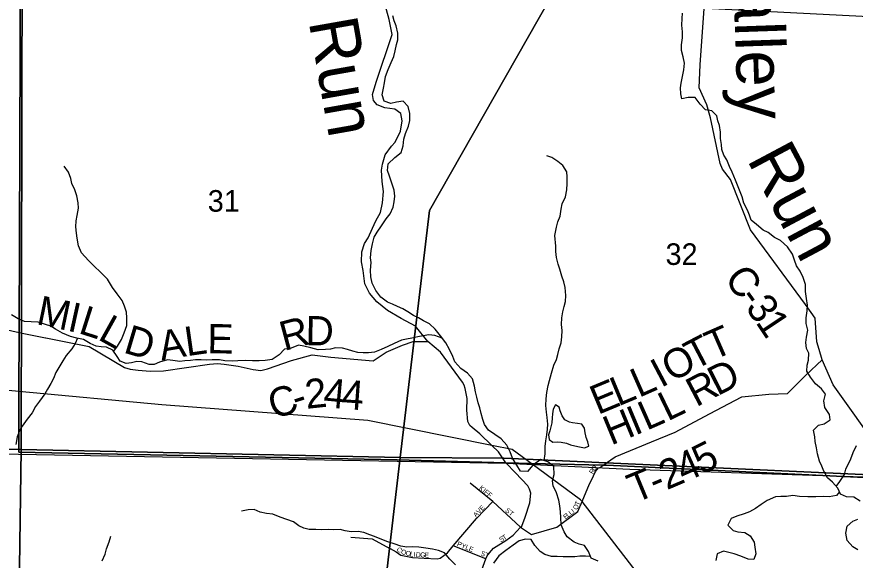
# Model space of a CAD drawing. Extents: x 1624196 to 2029251, y 146837 to 440034.
# Drawn here: x 1851645 to 1860244, y 280955 to 286524 of the extents above; entities that cross this region are included whole.
import ezdxf

# ---------------------------------------------------------------- set-up
doc = ezdxf.new("R2010")
doc.units = 0
for name, color, linetype in [('GM_P_State_Alignment', 7, 'Continuous'), ('GM_X_City_Street', 7, 'Continuous'), ('GM_X_City_Street_Text', 7, 'Continuous'), ('GM_X_Corporation', 7, 'Continuous'), ('GM_X_County_Road', 7, 'Continuous'), ('GM_X_County_Road_Text', 7, 'Continuous'), ('GM_X_Minor_Lake', 7, 'Continuous'), ('GM_X_Minor_River', 7, 'Continuous'), ('GM_X_Minor_River_Text', 7, 'Continuous'), ('GM_X_Section', 7, 'Continuous'), ('GM_X_Section_Text', 7, 'Continuous'), ('GM_X_Township', 7, 'Continuous'), ('GM_X_Township_Road', 7, 'Continuous'), ('GM_X_Township_Road_Text', 7, 'Continuous')]:
    doc.layers.add(name, color=color, linetype=linetype)

msp = doc.modelspace()

# ---------------------------------------------------------------- linework, layer by layer
at = {"layer": 'GM_P_State_Alignment'}
for points in [[(1856929.1, 281940.1), (1856919.6, 281947.1), (1856879.5, 281976.5), (1856726.6, 282088.5), (1856517.9, 282130.6), (1855245.2, 282387.2), (1853133.7, 282545.7), (1851666.7, 282683.6), (1850592.2, 282784.7), (1850333.4, 282835.8), (1847618.1, 283372.5), (1846720.7, 283381.7), (1845106.9, 283398.1), (1843317.9, 283559.1)], [(1861511.5, 276861.7), (1860431.7, 277996.1), (1859184.2, 279387.8), (1858872.6, 279744.1), (1858597.3, 280059.1), (1857442.1, 281556), (1857427.3, 281575.2), (1856929.1, 281940.1)]]:
    msp.add_lwpolyline(points, dxfattribs=at)
at = {"layer": 'GM_X_City_Street'}
for points in [[(1856386.9, 280779.4), (1856456.2, 280967.3), (1856470.9, 281007.1), (1856533.7, 281078.8), (1856659.5, 281155.6), (1856735.4, 281210.1), (1856812, 281292.7), (1856823.1, 281304.7), (1856858.7, 281397.1), (1856908.1, 281543.7), (1856915.7, 281641.9), (1856902, 281684.3), (1856885.3, 281715.9), (1856760.5, 281849.6), (1856659.2, 281953.7)], [(1857538.4, 281775.9), (1857538.7, 281776.4), (1857581.1, 281863.1), (1857609.5, 281903.2)], [(1856812, 281292.7), (1856525.7, 281557.2), (1856293.1, 281744.3)], [(1856812, 281292.7), (1856925.1, 281218.1), (1857184.4, 281293.6), (1857398.5, 281453.8), (1857442.1, 281556), (1857519.6, 281737.4), (1857538.4, 281775.9)], [(1855822.8, 280975.3), (1855956.5, 280967.4), (1855986.6, 280977.2), (1856061.3, 281030.5), (1856121.1, 281101), (1856359.6, 281382.5), (1856525.7, 281557.2)], [(1855070.9, 281191.4), (1855289.2, 281173.1), (1855472.3, 281075.3)], [(1856456.2, 280967.3), (1856121.1, 281101)], [(1855472.3, 281075.3), (1855473.1, 281074.8), (1855534.3, 281042.1), (1855584.1, 281005.5), (1855704.1, 280982.1), (1855822.2, 280975.3), (1855822.8, 280975.3)]]:
    msp.add_lwpolyline(points, dxfattribs=at)
at = {"layer": 'GM_X_Corporation'}
msp.add_lwpolyline([(1849431.8, 282076), (1851661.4, 282041.3), (1854984.6, 281981.5), (1856662.1, 281949.4), (1857933.2, 281887.5), (1862096.6, 281749.8)], dxfattribs=at)
at = {"layer": 'GM_X_County_Road'}
for points in [[(1859872.8, 283115.2), (1859850.6, 283191.6), (1859831.5, 283436), (1859732.7, 283575.9), (1859170.4, 284340.9), (1858963.7, 284857), (1858883.1, 284960.9), (1858856.7, 285020.9), (1858760.5, 285487.5), (1858721.8, 285621.6), (1858642.9, 285797.6), (1858653.8, 286030.2), (1858727, 287091), (1858733.6, 287403.7), (1858706.7, 287579.9)], [(1856659.2, 281953.7), (1856585.2, 282065.2), (1856517.9, 282130.6), (1856394.1, 282250.7), (1856313.7, 282314.5), (1856292.3, 282336.3), (1856269.4, 282376.4), (1856258.8, 282492.6), (1856264.3, 282611), (1856242.9, 282713.9), (1856232, 282747.8), (1856217.4, 282779.1), (1855989.7, 283086.7), (1855861.2, 283195), (1855734.1, 283354.1), (1855585.5, 283431.5), (1855446.9, 283513), (1855338.4, 283602.7), (1855261.9, 283690.5), (1855213.3, 283788.5), (1855196.7, 283922.7), (1855180.5, 284011.4), (1855184.2, 284113.8), (1855211.4, 284199.4), (1855247.2, 284257.7), (1855292.8, 284356.2), (1855326.5, 284432.5), (1855374.2, 284519), (1855395.8, 284617.2), (1855407.2, 284733.6), (1855392.8, 284835.7), (1855386.2, 284952), (1855394, 285012.1), (1855423.6, 285108.5), (1855489.2, 285197), (1855525.1, 285239.3), (1855580.6, 285351.8), (1855596.2, 285456.1), (1855581.8, 285532.2), (1855523.5, 285578), (1855419.3, 285589.6), (1855341.1, 285621.3), (1855302.8, 285665.2), (1855294.5, 285727.3), (1855330, 285853.7), (1855494, 286341.6), (1855465.2, 286495.9), (1855410.2, 286698)], [(1850229.4, 282063.6), (1850225.5, 282246.9), (1850216.8, 282405.2), (1850236, 282565.6), (1850293.2, 282760.4), (1850333.4, 282835.8), (1850374.6, 282913.1), (1850480.1, 283064), (1850611.7, 283184.9), (1850753.4, 283293.8), (1850871.4, 283340.5), (1851013.4, 283383.3), (1851113.2, 283414.1), (1851668.9, 283289.1), (1851698.8, 283282.4), (1851940.7, 283233.5)], [(1851940.7, 283233.5), (1851941.8, 283233.3), (1852386.4, 283143.4), (1852747.9, 282930.7), (1852807.1, 282912.5), (1852890.2, 282901.3), (1853011.9, 282890.5), (1853148.6, 282894.5), (1853620.9, 282965), (1853704.9, 282970), (1853770.7, 282962.7), (1853915.5, 282942.3), (1854069.8, 282909), (1854147.4, 282900.5), (1854216, 282917.7), (1854461.9, 283003.1), (1854674, 283058.3), (1854864.3, 283037.1), (1855299.1, 282999.1), (1855432.9, 283086), (1855600.8, 283159), (1855708.8, 283197.6), (1855861.2, 283195)], [(1860481.9, 281795.1), (1860433.4, 281893.5), (1860405, 281979.5), (1860406.6, 282065.7), (1860410, 282200.1), (1860390.9, 282227), (1860315.2, 282333.9), (1860206.4, 282487.7), (1860016.9, 282753.4), (1859903.5, 283009.4), (1859872.8, 283115.2)]]:
    msp.add_lwpolyline(points, dxfattribs=at)
at = {"layer": 'GM_X_Minor_Lake'}
for points in [[(1857480, 282228.6), (1857474.7, 282261), (1857468.6, 282307.1), (1857440.6, 282349.1), (1857394.6, 282357), (1857344.6, 282362.8), (1857312.6, 282368.8), (1857266.6, 282392.7), (1857238.5, 282434.7), (1857218.4, 282484.7), (1857208.3, 282524.8), (1857168.2, 282546.7), (1857144.4, 282502.6), (1857138.5, 282456.5), (1857134.6, 282412.4), (1857130.7, 282362.3), (1857117.1, 282308.7)], [(1857117.1, 282308.7), (1857110.9, 282282.2), (1857099, 282240.1), (1857103.1, 282192), (1857141.1, 282164.1), (1857189.1, 282168.2), (1857229.1, 282164.3), (1857281.1, 282154.4), (1857323.1, 282138.5), (1857369.1, 282126.6), (1857415.1, 282116.6), (1857467.1, 282104.8), (1857511, 282122.9), (1857500.9, 282166.9), (1857482.9, 282211), (1857480, 282228.6)]]:
    msp.add_lwpolyline(points, dxfattribs=at)
at = {"layer": 'GM_X_Minor_River'}
for points in [[(1856320.1, 282813.1), (1856267.9, 282873.1), (1856199.9, 282921), (1856137.7, 282989), (1856115.6, 283041), (1856083.5, 283113), (1856043.4, 283183), (1855991.2, 283253), (1855937.1, 283321), (1855877, 283379), (1855816.9, 283408.9), (1855764.9, 283438.8), (1855714.9, 283462.7), (1855656.8, 283500.6), (1855602.8, 283530.5), (1855548.7, 283556.5), (1855496.7, 283578.4), (1855446.7, 283600.3), (1855378.6, 283650.2), (1855328.5, 283720.2), (1855290.3, 283794.2), (1855274.2, 283858.3), (1855274, 283928.4), (1855277.8, 284004.5), (1855273.7, 284054.6), (1855279.6, 284128.7), (1855291.4, 284198.8), (1855311.2, 284265), (1855339.1, 284317.1), (1855384.9, 284381.3), (1855432.7, 284453.5), (1855474.6, 284503.7), (1855504.4, 284571.9), (1855516.3, 284626), (1855520.2, 284686.1), (1855516, 284748.2), (1855493.9, 284810.2), (1855465.7, 284890.3), (1855445.6, 284948.3), (1855453.4, 285016.4), (1855523.3, 285080.7), (1855587.1, 285132.9), (1855609, 285201.1), (1855614.8, 285271.2), (1855632.7, 285327.3), (1855662.5, 285401.5), (1855674.3, 285461.6), (1855674.2, 285533.7), (1855658, 285605.8), (1855605.9, 285657.7), (1855538, 285647.6), (1855482, 285635.4), (1855412, 285659.3), (1855391.9, 285723.3), (1855405.7, 285793.5), (1855417.6, 285847.6), (1855427.4, 285913.7), (1855453.2, 285983.9), (1855485.1, 286056), (1855512.9, 286116.2), (1855526.8, 286174.3), (1855540.6, 286238.5), (1855552.5, 286288.6), (1855552.4, 286354.7), (1855536.2, 286430.7), (1855516.1, 286482.8), (1855500, 286532.8)], [(1858463.2, 286235.3), (1858473, 286309.4), (1858472.9, 286369.5), (1858466.7, 286437.6), (1858468.6, 286505.7), (1858470.4, 286559.8)], [(1860295, 281560.5), (1860230.9, 281600.4), (1860154.9, 281604.3), (1860090.9, 281630.1), (1860064.8, 281692.2), (1860010.7, 281754.2), (1859960.6, 281800.1), (1859920.4, 281868.1), (1859900.3, 281918.1), (1859878.2, 281968.2), (1859858.1, 282046.2), (1859845.9, 282106.3), (1859831.8, 282170.4), (1859829.7, 282220.4), (1859815.5, 282288.5), (1859865.4, 282338.7), (1859925.3, 282350.8), (1859985.2, 282393), (1859979.1, 282447.1), (1859930.9, 282519.1), (1859922.8, 282589.2), (1859938.6, 282655.3), (1859896.5, 282711.3), (1859834.4, 282763.2), (1859784.3, 282829.2), (1859748.2, 282893.2), (1859752, 282955.3), (1859763.9, 283005.5), (1859767.8, 283075.6), (1859743.6, 283125.6), (1859735.5, 283185.7), (1859743.4, 283239.8), (1859757.2, 283311.9), (1859741.1, 283380), (1859740.9, 283438), (1859750.8, 283512.2), (1859752.6, 283568.3), (1859744.5, 283636.4), (1859732.3, 283708.4), (1859732.2, 283780.5), (1859708, 283850.6), (1859679.9, 283918.6), (1859639.8, 283972.6), (1859621.6, 284028.7), (1859601.5, 284092.7), (1859547.4, 284166.7), (1859477.3, 284230.6), (1859415.2, 284262.5), (1859349.1, 284314.5), (1859299.1, 284336.4), (1859231, 284394.3), (1859176.9, 284440.2), (1859158.8, 284490.3), (1859138.7, 284542.3), (1859102.6, 284612.3), (1859082.4, 284678.4), (1859064.3, 284728.4), (1859044.2, 284782.5), (1859016.1, 284850.5), (1858979.9, 284932.5), (1858953.8, 284990.5), (1858925.6, 285056.6), (1858897.5, 285106.6), (1858875.4, 285162.6), (1858873.3, 285214.7), (1858863.2, 285276.8), (1858861, 285342.8), (1858852.9, 285408.9), (1858834.8, 285459), (1858822.7, 285509), (1858772.6, 285561), (1858708.6, 285568.8), (1858654.5, 285628.8), (1858602.3, 285696.8), (1858530.4, 285696.6), (1858466.4, 285684.5), (1858454.3, 285734.5), (1858452.2, 285794.6), (1858458.1, 285844.7), (1858471.9, 285910.8), (1858485.8, 285978.9), (1858493.6, 286049.1), (1858477.5, 286113.1), (1858463.3, 286177.2), (1858463.2, 286235.3)], [(1857052.4, 281976), (1857063.5, 282045.7), (1857065.3, 282121.8), (1857071.1, 282177.9), (1857081, 282240), (1857086.9, 282296.1), (1857092.7, 282350.2), (1857084.6, 282418.3), (1857076.5, 282472.4), (1857070.3, 282540.5), (1857074.2, 282608.6), (1857080, 282674.7), (1857093.8, 282744.8), (1857109.7, 282795), (1857127.5, 282873.1), (1857151.3, 282953.3), (1857179.2, 283013.4), (1857193.1, 283063.5), (1857208.9, 283119.7), (1857228.8, 283181.8), (1857234.6, 283243.9), (1857236.5, 283308), (1857232.3, 283372.1), (1857234.2, 283438.2), (1857244, 283500.3), (1857259.9, 283556.5), (1857271.8, 283606.5), (1857275.6, 283666.6), (1857267.4, 283748.8), (1857255.3, 283808.8), (1857235.2, 283864.8), (1857215, 283938.9), (1857196.9, 283989), (1857178.8, 284057), (1857172.7, 284117.1), (1857172.5, 284173.2), (1857164.3, 284281.3), (1857180.1, 284367.5), (1857194, 284421.6), (1857215.8, 284481.7), (1857227.6, 284553.9), (1857237.5, 284606), (1857273.3, 284680.2), (1857285.1, 284752.3), (1857289, 284814.4), (1857290.8, 284884.5), (1857284.7, 284934.6), (1857244.6, 285000.6), (1857194.5, 285042.5), (1857130.5, 285080.4), (1857080.5, 285098.3)], [(1852640.1, 283095.6), (1852679.1, 283147.1), (1852718.9, 283215.3), (1852744.8, 283283.5), (1852774.6, 283361.7), (1852774.4, 283437.8), (1852768.3, 283495.9), (1852748.1, 283557.9), (1852726, 283616), (1852675.9, 283685.9), (1852625.7, 283749.9), (1852575.6, 283833.9), (1852503.4, 283907.9), (1852439.3, 283967.8), (1852379.2, 284025.8), (1852307.1, 284105.7), (1852276.9, 284175.7), (1852264.8, 284253.8), (1852258.7, 284305.9), (1852250.5, 284370), (1852252.4, 284434.1), (1852264.2, 284486.2), (1852278.1, 284562.3), (1852273.9, 284618.4), (1852261.8, 284688.5), (1852241.7, 284750.5), (1852209.5, 284816.5), (1852197.4, 284866.6), (1852175.3, 284930.6), (1852129.2, 284992.6)], [(1856008.4, 283229.9), (1855933.2, 283258.9), (1855869.2, 283264.8), (1855813.3, 283254.6), (1855759.3, 283244.5), (1855695.4, 283230.3), (1855641.5, 283220.2), (1855589.5, 283210), (1855515.6, 283175.8), (1855449.7, 283143.6), (1855381.8, 283115.4), (1855311.9, 283087.2), (1855252, 283079), (1855196, 283078.9), (1855142, 283084.8), (1855090, 283098.7), (1855036, 283112.6), (1854984, 283126.5), (1854914, 283130.3), (1854862.1, 283118.2), (1854810.1, 283114.1), (1854736.2, 283109.9), (1854660.2, 283129.8), (1854590.1, 283149.6), (1854534.2, 283157.5), (1854458.3, 283127.3), (1854390.3, 283117.1), (1854334.5, 283058.9), (1854264.6, 283012.6), (1854190.7, 283002.5), (1854130.7, 282998.3), (1854062.8, 282998.1), (1853994.8, 283002), (1853912.8, 282999.8), (1853854.9, 282993.7), (1853778.9, 282999.5), (1853724.9, 283007.4), (1853646.9, 283009.2), (1853593, 283005.1), (1853537, 283008.9), (1853479, 283006.8), (1853425.1, 283000.7), (1853369.1, 282996.5), (1853317.1, 282990.4), (1853245.1, 283002.2), (1853189.2, 283008.1), (1853107.3, 282983.9), (1853053.3, 282961.7), (1853001.4, 282961.6), (1852927.3, 282989.5), (1852875.4, 282991.4), (1852821.4, 282977.2), (1852767.5, 282969.1), (1852703.4, 282993), (1852675.3, 283043), (1852631.2, 283109), (1852563.2, 283136.9), (1852511.2, 283140.7), (1852459.2, 283148.6), (1852397.2, 283176.5), (1852329.1, 283216.4), (1852259.1, 283230.3), (1852195.1, 283248.2), (1852113.1, 283280), (1852043, 283323.9), (1851993, 283351.8), (1851939, 283369.7), (1851862.9, 283395.6), (1851791, 283399.4), (1851725, 283401.3), (1851659, 283429.2), (1851588.9, 283469.1)], [(1852266.8, 283228.8), (1852243.3, 283174.2), (1852209.4, 283120), (1852151.6, 283053.8), (1852117.7, 282999.6), (1852085.9, 282945.5), (1852046, 282879.3), (1852020.2, 282817.1), (1851992.3, 282765), (1851960.5, 282708.8), (1851932.6, 282658.7), (1851878.8, 282584.4), (1851836.9, 282530.2), (1851803.1, 282466.1), (1851751.3, 282399.8), (1851699.4, 282329.6), (1851673.6, 282279.5), (1851647.7, 282219.3), (1851635.9, 282139.2)], [(1857607.7, 280945.3), (1857533.7, 280975.2), (1857507.5, 281045.3), (1857465.4, 281105.2), (1857413.4, 281119.1), (1857359.4, 281139.1), (1857289.3, 281193), (1857257.2, 281247), (1857229, 281319), (1857222.9, 281391.1), (1857220.7, 281449.2), (1857212.6, 281513.3), (1857204.5, 281569.3), (1857178.3, 281645.4), (1857144.2, 281715.4), (1857138, 281769.5), (1857155.9, 281833.6), (1857153.7, 281913.7), (1857089.6, 281963.7), (1857017.6, 281987.5), (1856937.8, 281929.3), (1856881.9, 281865), (1856812, 281868.9), (1856773.9, 281928.9), (1856727.7, 281998.9), (1856703.6, 282064.9), (1856669.4, 282132.9), (1856613.3, 282198.9), (1856547.2, 282244.8), (1856483.2, 282286.7), (1856443.1, 282346.7), (1856425, 282396.8), (1856406.8, 282456.8), (1856392.7, 282514.9), (1856376.6, 282566.9), (1856362.5, 282625), (1856348.3, 282681), (1856338.2, 282739.1), (1856320.1, 282813.1)], [(1860048.4, 281710.9), (1860086.6, 281760.3), (1860132.4, 281834.5), (1860146.3, 281886.7), (1860200, 281995), (1860221.9, 282059.1), (1860257.7, 282129.3)], [(1860080.6, 281654.6), (1860052.9, 281618), (1859977, 281605.9), (1859923, 281607.7), (1859841.1, 281605.5), (1859759.1, 281605.3), (1859671.2, 281609.1), (1859603.2, 281617), (1859537.2, 281608.8), (1859479.3, 281606.7), (1859427.3, 281604.6), (1859341.4, 281568.3), (1859279.5, 281524.1), (1859221.7, 281483.9), (1859157.8, 281451.7), (1859105.8, 281431.6), (1859029.9, 281405.3), (1858970, 281383.2), (1858938.2, 281313), (1858990.3, 281259), (1859040.3, 281245.1), (1859110.3, 281237.3), (1859166.3, 281205.4), (1859206.5, 281139.4), (1859214.6, 281087.3), (1859224.7, 281021.2), (1859202.9, 280961.1), (1859146.9, 280967), (1859068.9, 280996.8), (1859002.8, 281020.7), (1858946.8, 281032.6), (1858892.8, 281046.5), (1858826.9, 281020.3), (1858813.1, 280950.2)], [(1856144.5, 280905.9), (1856084.4, 280963.8), (1856030.3, 281029.8), (1855970.3, 281053.7), (1855908.3, 281067.6), (1855838.3, 281077.4), (1855768.3, 281089.3), (1855698.3, 281093.1), (1855644.3, 281089), (1855582.3, 281098.9), (1855516.3, 281122.7), (1855450.3, 281144.6), (1855388.3, 281168.5), (1855314.2, 281198.4), (1855264.2, 281214.3), (1855204.2, 281240.2), (1855144.2, 281248), (1855074.3, 281245.9), (1855012.3, 281255.8), (1854962.3, 281269.7), (1854890.3, 281265.5), (1854838.3, 281269.4), (1854770.4, 281267.2), (1854710.4, 281269.1), (1854644.4, 281270.9), (1854588.4, 281282.8), (1854538.4, 281308.7), (1854482.3, 281346.7), (1854414.3, 281372.5), (1854344.3, 281396.4), (1854270.2, 281426.3), (1854204.3, 281432.1), (1854140.3, 281446), (1854078.2, 281475.9), (1854016.3, 281469.8), (1853948.3, 281457.6)], [(1860270.1, 281059.7), (1860218.1, 281091.6), (1860160, 281157.6), (1860147.8, 281231.7), (1860161.6, 281303.8), (1860219.5, 281356), (1860271.4, 281376.2)], [(1852520.2, 280949.5), (1852550, 281015.6), (1852565.9, 281071.8), (1852593.7, 281141.9), (1852609.6, 281200.1)], [(1857526.8, 280993.6), (1857475.6, 280997.1), (1857419.7, 280995), (1857367.7, 280990.8), (1857311.7, 280988.7), (1857247.8, 280988.6), (1857187.8, 280994.4), (1857129.8, 280992.3), (1857061.8, 281012.2), (1857011.8, 281044.1), (1856957.6, 281106.1), (1856919.5, 281168.1), (1856863.5, 281172), (1856797.6, 281151.8), (1856733.8, 281107.5), (1856661.9, 281055.3), (1856590.1, 280999), (1856534.3, 280924.8)]]:
    msp.add_lwpolyline(points, dxfattribs=at)
at = {"layer": 'GM_X_Section'}
for points in [[(1851701.5, 287172.2), (1851691, 282089.9), (1846841.1, 282183.3), (1846426.1, 287369.6)], [(1857103.6, 286694.1), (1855877.1, 284539.9), (1855574.9, 282007.2), (1851691, 282089.9), (1851701.5, 287172.2)], [(1857103.6, 286694.1), (1862319.7, 286429), (1862193.5, 281747.1), (1856638.9, 282002.1), (1855574.9, 282007.2), (1855877.1, 284539.9)], [(1846841.1, 282183.3), (1851691, 282089.9), (1851615.4, 276787.9), (1846488.4, 277052.7)], [(1851691, 282089.9), (1855574.9, 282007.2), (1854942.8, 276613.9), (1851615.4, 276787.9)], [(1855574.9, 282007.2), (1856638.9, 282002.1), (1862193.5, 281747.1), (1861882.7, 276297.8), (1854942.8, 276613.9)]]:
    msp.add_lwpolyline(points, close=True, dxfattribs=at)
at = {"layer": 'GM_X_Township'}
for points in [[(1870622.5, 281312.7), (1866253.5, 281574.5), (1865748.3, 281595.7), (1865271, 281604.8), (1863363.2, 281640.8), (1863077.8, 281653.7), (1862899, 281661.8), (1862618.4, 281674.4), (1862405.5, 281684.1), (1862209.2, 281692.9), (1862158, 281695.2), (1861836.7, 281721.8), (1861583.6, 281742.7), (1861130, 281764.3), (1860481.9, 281795.1), (1857692.6, 281927.6), (1857659.7, 281928.5), (1856919.6, 281947.1), (1856659.2, 281953.7), (1855546, 281981.8), (1851664.4, 282062.3), (1851666.7, 282683.6), (1851668.9, 283289.1), (1851682.9, 287150.5)], [(1851682.9, 287150.5), (1851668.9, 283289.1), (1851666.7, 282683.6), (1851664.4, 282062.3), (1855546, 281981.8), (1856659.2, 281953.7), (1856919.6, 281947.1), (1857659.7, 281928.5), (1857692.6, 281927.6), (1860481.9, 281795.1), (1861130, 281764.3), (1861583.6, 281742.7), (1861836.7, 281721.8), (1862158, 281695.2), (1862209.2, 281692.9), (1862405.5, 281684.1), (1862618.4, 281674.4), (1862899, 281661.8), (1863077.8, 281653.7), (1863363.2, 281640.8), (1865271, 281604.8), (1865748.3, 281595.7), (1866253.5, 281574.5), (1870622.5, 281312.7)]]:
    msp.add_lwpolyline(points, dxfattribs=at)
at = {"layer": 'GM_X_Township_Road'}
msp.add_lwpolyline([(1857622.5, 281902.6), (1857659.7, 281928.5), (1857781.2, 282012.9), (1858153, 282167.1), (1858396.8, 282268.5), (1858748.5, 282454.6), (1859082.1, 282630.6), (1859358.4, 282656), (1859550.6, 282665), (1859738, 282852.3), (1859903.5, 283009.4)], dxfattribs=at)

# ---------------------------------------------------------------- texts
at = {"layer": 'GM_X_City_Street_Text'}
for s, rotation, p in [('R', 61.40892, (1857554.6, 281833)), ('D', 54.37593, (1857572.6, 281866.4)), ('KIFF', 320.44021, (1856381.2, 281686.8)), ('T', 68.85719, (1857412, 281510)), ('AVE', 46.3964, (1856355.2, 281391.3)), ('ST', 320.19622, (1856649.6, 281458)), ('L', 37.15955, (1857327.7, 281412.9)), ('I', 37.14088, (1857355.7, 281434.1)), ('O', 61.80588, (1857388.4, 281465.2)), ('E', 37.17044, (1857271.6, 281370.4)), ('L', 37.15955, (1857299.6, 281391.6)), ('S', 29.47382, (1856608.5, 281138)), ('T', 33.74527, (1856642.6, 281157.4)), ('PYLE', 337.89074, (1856154.3, 281103.1)), ('C', 321.91097, (1855533.8, 281056)), ('O', 339.97995, (1855580, 281023.2)), ('O', 347.50727, (1855628.2, 281006.2)), ('L', 350.20476, (1855673.7, 280996.2)), ('I', 355.87333, (1855713.8, 280989.5)), ('D', 357.15563, (1855736.9, 280987.9)), ('G', 357.27372, (1855781, 280985.7)), ('E', 357.26719, (1855824.9, 280983.6)), ('ST', 338.20236, (1856396.3, 281006.3))]:
    msp.add_text(s, height=50, rotation=rotation, dxfattribs=at).set_placement(p)
at = {"layer": 'GM_X_County_Road_Text'}
for s, rotation, p in [('C', 306.06038, (1858893.1, 283841.1)), ('-', 305.94875, (1859038, 283642.1)), ('M', 348.25737, (1851835.6, 283375.5)), ('I', 347.55248, (1852153.5, 283309.4)), ('3', 305.52195, (1859110, 283542.8)), ('L', 342.37958, (1852266.8, 283284.7)), ('L', 330.80637, (1852466, 283223.2)), ('R', 14.96963, (1854387.8, 283098.3)), ('D', 358.93626, (1854603.8, 283159.3)), ('1', 303.66987, (1859215.9, 283394.5)), ('D', 343.36207, (1852727.9, 283085.8)), ('L', 8.15313, (1853387.8, 283045.1)), ('E', 359.14714, (1853597.5, 283076.2)), ('A', 9.65875, (1853129.6, 283001.2)), ('2', 6.06201, (1854615.1, 282505.4)), ('C', 17.14515, (1854277.8, 282398.5)), ('4', 354.68992, (1854781.7, 282524.7)), ('4', 356.00816, (1854971.8, 282507.1)), ('-', 17.71031, (1854514.5, 282471.6))]:
    msp.add_text(s, height=300, rotation=rotation, dxfattribs=at).set_placement(p)
at = {"layer": 'GM_X_Minor_River_Text'}
for s, height, rotation, p in [('Valley', 500.01, 272.00023, (1858978.7, 287286.1)), ('Run', 500.01, 280.0004, (1854637.3, 286476.4)), ('Run', 500.02, 297.99944, (1859127.1, 285063.6))]:
    msp.add_text(s, height=height, rotation=rotation, dxfattribs=at).set_placement(p)
at = {"layer": 'GM_X_Section_Text'}
for s, p in [('31', (1853603.2, 284526.7)), ('32', (1858298, 283981.1))]:
    msp.add_text(s, height=221, rotation=0.00001, dxfattribs=at).set_placement(p)
at = {"layer": 'GM_X_Township_Road_Text'}
for s, rotation, p in [('T', 23.6333, (1858787.3, 283000.1)), ('T', 27.67998, (1858593.7, 282898.3)), ('O', 27.67939, (1858359.9, 282775.6)), ('I', 27.87797, (1858251.2, 282718.2)), ('D', 26.89087, (1858829.9, 282634.5)), ('L', 23.79991, (1858024.9, 282617.4)), ('L', 22.62349, (1857811.6, 282528.5)), ('R', 27.67536, (1858612.7, 282520.6)), ('E', 22.62349, (1857604.4, 282442.1)), ('L', 25.77372, (1858319.1, 282375.6)), ('L', 23.83943, (1858104, 282280.3)), ('H', 22.43016, (1857739, 282128.8)), ('I', 22.73841, (1857984.7, 282230.2)), ('5', 26.60365, (1858667.9, 281827.5)), ('4', 24.03558, (1858485.9, 281746)), ('2', 23.01968, (1858310.5, 281671.4)), ('T', 22.45997, (1857986.4, 281537.2)), ('-', 22.56464, (1858194.3, 281623.1))]:
    msp.add_text(s, height=300, rotation=rotation, dxfattribs=at).set_placement(p)

doc.saveas('drawing.dxf')
